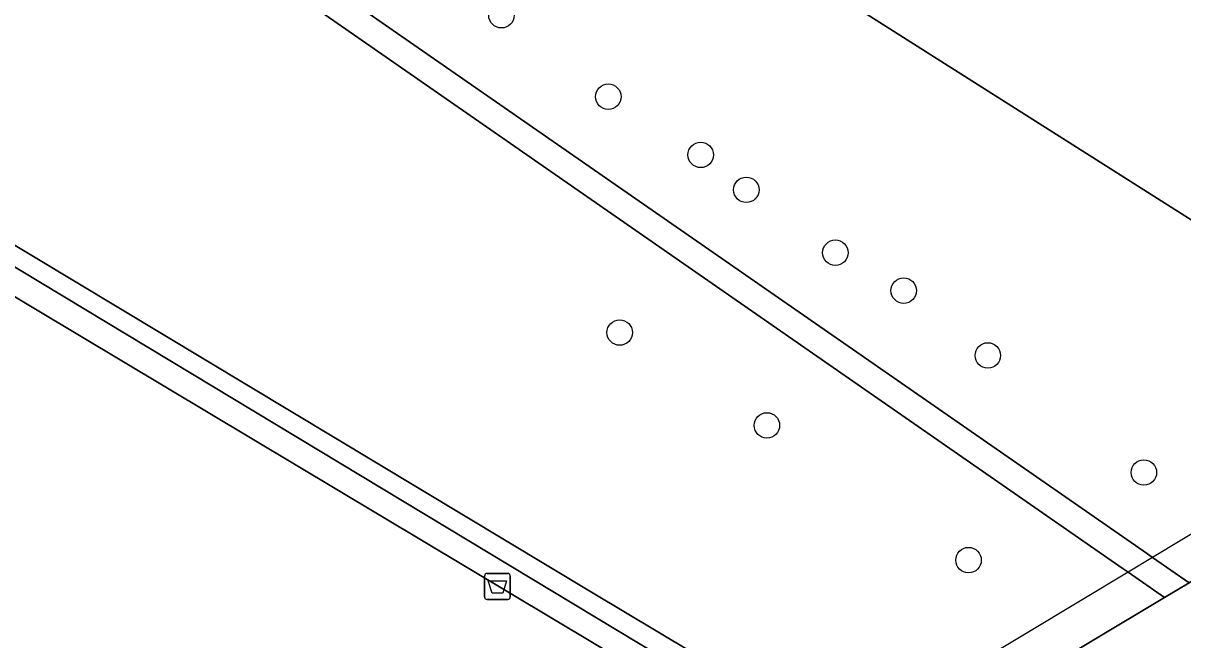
# Model space of a CAD drawing. Extents: x 159352 to 160617, y 385888 to 387323.
# Drawn here: x 160216.61 to 160261.11, y 386280.84 to 386304.52 of the extents above; entities that cross this region are included whole.
import ezdxf

# ---------------------------------------------------------------- set-up
doc = ezdxf.new("R2010")
doc.units = 0
for name, color, linetype in [('IMGEO_Afvalbak', 7, 'Continuous'), ('IMGEO_Berm_groen', 7, 'Continuous'), ('IMGEO_Boom', 7, 'Continuous'), ('IMGEO_Duiker', 7, 'Continuous'), ('IMGEO_Groenvoorziening', 7, 'Continuous'), ('IMGEO_Haag', 7, 'Continuous'), ('IMGEO_Terreindeel_zand', 7, 'Continuous')]:
    doc.layers.add(name, color=color, linetype=linetype)

msp = doc.modelspace()

# ---------------------------------------------------------------- linework, layer by layer
at = {"layer": 'IMGEO_Afvalbak'}
for p, q in [((160234.312, 386282.489), (160234.312, 386283.289)), ((160234.312, 386283.289), (160234.312, 386282.489)), ((160234.412, 386283.389), (160235.202, 386283.389)), ((160235.202, 386283.389), (160234.412, 386283.389)), ((160235.302, 386283.289), (160235.302, 386282.489)), ((160235.302, 386282.489), (160235.302, 386283.289)), ((160235.202, 386282.389), (160234.412, 386282.389)), ((160234.412, 386282.389), (160235.202, 386282.389))]:
    msp.add_line(p, q, dxfattribs=at)
msp.add_lwpolyline([(160234.455, 386283.103), (160235.159, 386283.103), (160235.01, 386282.633), (160234.604, 386282.633), (160234.455, 386283.103)], dxfattribs=at)
for centre, start, end in [((160234.412, 386283.289), 90, 180), ((160234.412, 386283.289), 90, 180), ((160235.202, 386283.289), 0, 90), ((160235.202, 386283.289), 360, 90), ((160234.412, 386282.489), 180, 270), ((160234.412, 386282.489), 180, 270), ((160235.202, 386282.489), 270, 0), ((160235.202, 386282.489), 270, 0)]:
    msp.add_arc(centre, 0.1, start, end, dxfattribs=at)
at = {"layer": 'IMGEO_Berm_groen'}
msp.add_lwpolyline([(160280.651, 386289.3), (160326.592, 386317.801), (160327.814, 386318.639), (160325.181, 386322.649), (160321.644, 386319.991), (160317.091, 386317.431), (160268.791, 386287.55), (160265.158, 386285.419), (160261.354, 386283.029), (160260.412, 386282.465), (160251.819, 386277.319)], dxfattribs=at)
at = {"layer": 'IMGEO_Boom'}
for centre in [(160234.961, 386304.825), (160239.062, 386301.697), (160242.609, 386299.461), (160244.356, 386298.12), (160247.775, 386295.707), (160250.398, 386294.249), (160239.499, 386292.639), (160253.626, 386291.76), (160245.148, 386289.074), (160259.614, 386287.266), (160252.886, 386283.9)]:
    msp.add_circle(centre, 0.489, dxfattribs=at)
at = {"layer": 'IMGEO_Duiker'}
msp.add_lwpolyline([(160265.289, 386287.226), (160264.776, 386286.916), (160264.646, 386286.838), (160264.254, 386286.602), (160259.948, 386284.005), (160259.01, 386283.439), (160251.25, 386278.761), (160250.66, 386278.405), (160250.526, 386278.324), (160250.13, 386278.085)], dxfattribs=at)
at = {"layer": 'IMGEO_Groenvoorziening'}
for points in [[(160259.948, 386284.005), (160261.354, 386283.029), (160265.158, 386285.419), (160264.254, 386286.602), (160262.789, 386288.519), (160265.097, 386289.917), (160268.79, 386292.298), (160268.591, 386292.425), (160232.332, 386315.445), (160222.406, 386321.785), (160217.149, 386313.739), (160259.748, 386284.144)], [(160198.289, 386266.208), (160199.843, 386273.004), (160200.409, 386275.477), (160200.448, 386275.646), (160227.73, 386269.715), (160242.653, 386279.327), (160241.025, 386280.222), (160213.235, 386296.99), (160212.195, 386296.459), (160240.203, 386279.685), (160240.406, 386279.564), (160227.463, 386271.075), (160227.137, 386271.147), (160190.667, 386279.182), (160190.039, 386277.936), (160199.183, 386275.921), (160193.548, 386251.151), (160192.217, 386245.298), (160193.456, 386245.083)]]:
    msp.add_lwpolyline(points, close=True, dxfattribs=at)
for points in [[(160232.332, 386315.445), (160268.591, 386292.425), (160268.79, 386292.298), (160278.948, 386298.793), (160277.915, 386299.404), (160281.488, 386305.456)], [(160194.914, 386306.664), (160212.195, 386296.459), (160213.235, 386296.99), (160241.025, 386280.222), (160242.653, 386279.327), (160227.73, 386269.715), (160200.448, 386275.646), (160200.409, 386275.477), (160199.843, 386273.004), (160224.725, 386267.558), (160227.234, 386266.126), (160241.044, 386274.837), (160246.049, 386278.106), (160238.423, 386282.674), (160213.714, 386297.525), (160208.582, 386300.629), (160216.602, 386312.902), (160258.818, 386283.572), (160259.01, 386283.439), (160260.412, 386282.465), (160261.354, 386283.029), (160259.948, 386284.005), (160259.748, 386284.144), (160217.149, 386313.739)], [(160251.819, 386277.319), (160260.412, 386282.465), (160259.01, 386283.439), (160258.818, 386283.572), (160216.602, 386312.902), (160208.582, 386300.629), (160213.714, 386297.525), (160238.423, 386282.674), (160246.049, 386278.106), (160249.051, 386280.067)]]:
    msp.add_lwpolyline(points, dxfattribs=at)
at = {"layer": 'IMGEO_Haag'}
msp.add_lwpolyline([(160213.235, 386296.99), (160212.195, 386296.459), (160240.203, 386279.685), (160240.406, 386279.564), (160227.463, 386271.075), (160227.137, 386271.147), (160190.667, 386279.182), (160190.039, 386277.936), (160199.183, 386275.921), (160193.548, 386251.151), (160192.217, 386245.298), (160193.456, 386245.083), (160198.289, 386266.208), (160199.843, 386273.004), (160200.409, 386275.477), (160200.448, 386275.646), (160227.73, 386269.715), (160242.653, 386279.327), (160241.025, 386280.222)], close=True, dxfattribs=at)
at = {"layer": 'IMGEO_Terreindeel_zand'}
msp.add_lwpolyline([(160190.667, 386279.182), (160227.137, 386271.147), (160240.203, 386279.685), (160212.195, 386296.459), (160210.32, 386295.407), (160183.921, 386280.597), (160188.992, 386279.588)], close=True, dxfattribs=at)

doc.saveas('drawing.dxf')
